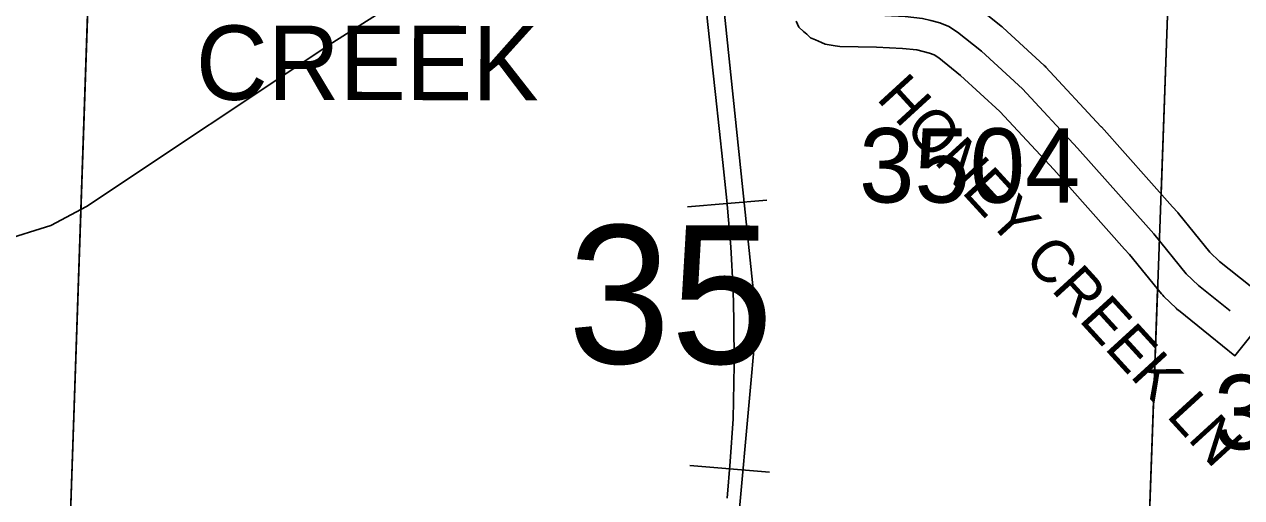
# Model space of a CAD drawing. Extents: x -132.8 to -73.3, y -60 to -26.
# Drawn here: x -123.599 to -122.454, y -38.062 to -37.617 of the extents above; entities that cross this region are included whole.
import ezdxf

# ---------------------------------------------------------------- set-up
doc = ezdxf.new("R2010")
doc.units = 0
for name, color, linetype in [('tdCoHydroRiver', 7, 'Continuous'), ('tdCoRRCL', 7, 'Continuous'), ('tdCoSecRdNmbr', 7, 'Continuous'), ('tdCoSecRdTxt', 7, 'Continuous'), ('tdCoSecRteBand', 7, 'Continuous'), ('tdCoSecRteCL', 7, 'Continuous'), ('tdCoSectLine', 7, 'Continuous'), ('tdCoSectLinePart', 7, 'Continuous'), ('tdCoSectNmbr', 7, 'Continuous'), ('tdCoSurfGravel', 7, 'Continuous'), ('tdCoUnicrpTwnTxt', 7, 'Continuous')]:
    doc.layers.add(name, color=color, linetype=linetype)

msp = doc.modelspace()

# ---------------------------------------------------------------- linework, layer by layer
at = {"layer": 'tdCoHydroRiver'}
msp.add_lwpolyline([(-123.6207, -37.8205), (-123.5746, -37.806), (-123.5409, -37.788), (-123.3093, -37.6339), (-123.0927, -37.4964), (-123.0101, -37.4781), (-122.9359, -37.4754), (-122.9136, -37.4681), (-122.8972, -37.448), (-122.8869, -37.4152), (-122.8673, -37.3921), (-122.832, -37.3678), (-122.7872, -37.3469), (-122.7726, -37.3315), (-122.769, -37.3143), (-122.7625, -37.3097), (-122.7087, -37.3033), (-122.6816, -37.293)], dxfattribs=at)
at = {"layer": 'tdCoRRCL'}
for p, q in [((-122.9009, -37.7821), (-122.9756, -37.7884)), ((-122.8985, -38.038), (-122.9733, -38.0318))]:
    msp.add_line(p, q, dxfattribs=at)
for points in [[(-123.0521, -36.6016), (-122.9839, -37.1918), (-122.9107, -37.8957), (-122.9263, -38.0688), (-122.9299, -38.1491), (-122.9429, -38.2229), (-122.9723, -38.3199), (-123.0647, -38.5352), (-123.0833, -38.5852), (-123.2039, -38.8518), (-123.2941, -39.0403), (-123.3619, -39.1616), (-123.4527, -39.3138), (-123.5002, -39.3819), (-123.5184, -39.413), (-123.5408, -39.4834), (-123.5461, -39.5685), (-123.5823, -40.4714), (-123.5967, -41.2629)], [(-123.0434, -36.7774), (-123.0365, -36.8529), (-123.0297, -36.9155), (-123.0232, -36.9784), (-123.0174, -37.0301), (-123.0101, -37.1003), (-122.9998, -37.2026), (-122.9886, -37.3009), (-122.9836, -37.3601), (-122.9755, -37.427), (-122.971, -37.4686), (-122.9644, -37.5326), (-122.9566, -37.6141), (-122.9492, -37.6826), (-122.9424, -37.7468), (-122.9385, -37.7824), (-122.9348, -37.8262), (-122.9327, -37.8668), (-122.9319, -37.8946), (-122.9317, -37.9371), (-122.9327, -37.9879), (-122.9353, -38.0281), (-122.9382, -38.0627)], [(-122.9382, -38.0627), (-122.9353, -38.0281), (-122.9327, -37.9879), (-122.9317, -37.9371), (-122.9319, -37.8946), (-122.9327, -37.8668), (-122.9348, -37.8262), (-122.9385, -37.7824), (-122.9424, -37.7468), (-122.9492, -37.6826), (-122.9566, -37.6141)]]:
    msp.add_lwpolyline(points, dxfattribs=at)
at = {"layer": 'tdCoSecRteBand'}
for points in [[(-122.7028, -37.6005), (-122.6804, -37.6185), (-122.6796, -37.6191), (-122.6788, -37.6198), (-122.6401, -37.6553), (-122.6392, -37.6561), (-122.6384, -37.657), (-122.5866, -37.7127), (-122.5864, -37.713), (-122.5862, -37.7132), (-122.5194, -37.7883), (-122.5144, -37.7939), (-122.514, -37.7943), (-122.5136, -37.7948), (-122.4841, -37.831), (-122.475, -37.8399), (-122.4463, -37.8629)], [(-122.4229, -37.8817), (-122.4605, -37.9285), (-122.4839, -37.9097), (-122.5137, -37.8858), (-122.5149, -37.8849), (-122.5159, -37.8838), (-122.5273, -37.8727), (-122.5285, -37.8715), (-122.5295, -37.8702), (-122.5597, -37.8333), (-122.5643, -37.8281), (-122.6308, -37.7533), (-122.6816, -37.6987), (-122.7187, -37.6647), (-122.7391, -37.6483), (-122.7434, -37.6455), (-122.7479, -37.6438), (-122.754, -37.6421), (-122.7598, -37.6407), (-122.7732, -37.6393), (-122.7976, -37.6381), (-122.8322, -37.6374), (-122.8344, -37.6373), (-122.8365, -37.637), (-122.8424, -37.636), (-122.846, -37.6354), (-122.8494, -37.6339), (-122.8551, -37.6314), (-122.8597, -37.6294), (-122.8634, -37.626), (-122.8664, -37.6233), (-122.8709, -37.6192), (-122.8734, -37.6136)]]:
    msp.add_lwpolyline(points, dxfattribs=at)
at = {"layer": 'tdCoSecRteCL'}
msp.add_lwpolyline([(-122.4651, -37.8863), (-122.4949, -37.8624), (-122.5063, -37.8513), (-122.5369, -37.8138), (-122.5418, -37.8082), (-122.6086, -37.7332), (-122.6604, -37.6774), (-122.6991, -37.6419), (-122.7216, -37.6239), (-122.7297, -37.6187), (-122.7383, -37.6153)], dxfattribs=at)
at = {"layer": 'tdCoSectLine'}
for points in [[(-123.5648, -38.3346), (-123.531, -37.3456)], [(-122.551, -38.3574), (-122.5152, -37.3643)]]:
    msp.add_lwpolyline(points, dxfattribs=at)
at = {"layer": 'tdCoSectLinePart'}
for points in [[(-123.5648, -38.3346), (-123.5321, -37.3758)], [(-122.53, -37.7768), (-122.5198, -37.4924)], [(-122.551, -38.3574), (-122.5333, -37.8659)]]:
    msp.add_lwpolyline(points, dxfattribs=at)
at = {"layer": 'tdCoSurfGravel'}
for points in [[(-122.5418, -37.8082), (-122.6086, -37.7332), (-122.6604, -37.6774), (-122.6991, -37.6419), (-122.7216, -37.6239), (-122.7297, -37.6187), (-122.7383, -37.6153), (-122.7465, -37.6131), (-122.7546, -37.6111), (-122.7709, -37.6094), (-122.7965, -37.6081), (-122.8316, -37.6074), (-122.8375, -37.6064), (-122.8431, -37.6039), (-122.8461, -37.6012), (-122.8496, -37.5936), (-122.8742, -37.5161), (-122.8888, -37.47), (-122.891, -37.4604), (-122.891, -37.4562), (-122.89, -37.4538)], [(-122.4651, -37.8863), (-122.4949, -37.8624), (-122.5063, -37.8513), (-122.5369, -37.8138), (-122.5418, -37.8082)]]:
    msp.add_lwpolyline(points, dxfattribs=at)

# ---------------------------------------------------------------- texts
at = {"layer": 'tdCoSecRdNmbr'}
for s, rotation, p in [('3504', 359.9081, (-122.8142, -37.7843)), ('3603', 359.9082, (-122.4805, -38.0165))]:
    msp.add_text(s, height=0.07, rotation=rotation, dxfattribs=at).set_placement(p)
at = {"layer": 'tdCoSecRdTxt'}
msp.add_text('HONEY CREEK LN', height=0.04, rotation=312.4365, dxfattribs=at).set_placement((-122.7987, -37.6869))
at = {"layer": 'tdCoSectNmbr'}
msp.add_text('35', height=0.13, rotation=359.9077, dxfattribs=at).set_placement((-123.0882, -37.9357))
at = {"layer": 'tdCoUnicrpTwnTxt'}
msp.add_text('CREEK', height=0.07, rotation=359.9083, dxfattribs=at).set_placement((-123.4381, -37.6877))

doc.saveas('drawing.dxf')
